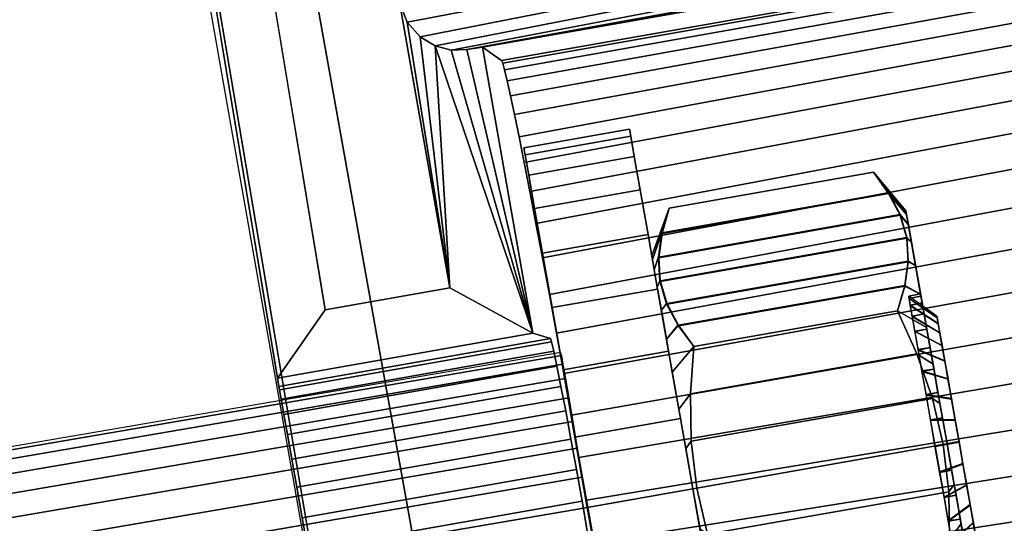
# Model space of a CAD drawing. Header units: inches. Extents: x 390 to 1835, y -266 to 136.
# Tile 646 of 656: x 1540.774 to 1541.784, y -9.616 to -9.099. Entities that reach past the tile are written whole.
import ezdxf
from ezdxf.enums import TextEntityAlignment as Align

# ---------------------------------------------------------------- set-up
doc = ezdxf.new("R2010")
doc.units = ezdxf.units.IN
doc.header["$LTSCALE"] = 0.95294
doc.header["$MEASUREMENT"] = 0
for name, color, linetype in [('A-FURN-3-PLANES-TABLE-LEG-BASE', 253, 'Continuous'), ('A-FURN-3-PLANES-TABLE-LEG-BASE-TRIM', 251, 'Continuous'), ('A-FURN-3-PLANES-TABLE-TOP-SURFACE-BOTTOM', 49, 'Continuous'), ('A-FURN-3-PLANES-TABLE-TOP-SURFACE-TOP', 33, 'Continuous'), ('A-FURN-HAWORTH-ATT', 251, 'Continuous')]:
    doc.layers.add(name, color=color, linetype=linetype)

# ---------------------------------------------------------------- blocks, each defined once
blk = doc.blocks.new('TARA-2460-JNC4-FLAT-3D-3')
at = {"layer": 'A-FURN-3-PLANES-TABLE-LEG-BASE'}
for points, invisible_edges in [([(6.4043, -5.7544, 7.0435), (6.8662, -7.8552, 6.0653), (6.0784, -3.4489, 3.7572), (5.9312, -2.9818, 5.2348)], 5), ([(6.8662, -7.8552, 6.0653), (6.8662, -7.8552, 6.0653), (6.0458, -3.5783, 3.8205), (6.0784, -3.4489, 3.7572)], 2), ([(5.9792, -3.6976, 3.8763), (5.9792, -3.6976, 3.8763), (6.0458, -3.5783, 3.8205), (6.8662, -7.8552, 6.0653)], 12), ([(6.8662, -7.8552, 6.0653), (6.8662, -7.8552, 6.0653), (5.8817, -3.7991, 3.9208), (5.9792, -3.6976, 3.8763)], 10), ([(5.7587, -3.875, 3.9505), (5.7587, -3.875, 3.9505), (5.8817, -3.7991, 3.9208), (6.8662, -7.8552, 6.0653)], 12), ([(5.618, -3.9177, 3.9619), (5.618, -3.9177, 3.9619), (5.7587, -3.875, 3.9505), (6.8662, -7.8552, 6.0653)], 12), ([(6.8662, -7.8552, 6.0653), (5.7572, -7.8406, 6.0467), (5.4709, -3.9222, 3.953), (5.618, -3.9177, 3.9619)], 11), ([(6.8662, -7.8552, 6.0653), (6.8662, -7.8552, 6.0653), (6.4043, -5.7544, 7.0435), (6.4134, -5.8107, 7.0905)], 10), ([(6.8662, -7.8552, 6.0653), (6.8662, -7.8552, 6.0653), (6.4134, -5.8107, 7.0905), (6.4196, -5.8547, 7.1497)], 10), ([(6.8662, -7.8552, 6.0653), (6.8662, -7.8552, 6.0653), (6.4196, -5.8547, 7.1497), (6.4225, -5.884, 7.2176)], 10), ([(6.8662, -7.8552, 6.0653), (6.8662, -7.8552, 6.0653), (6.4225, -5.884, 7.2176), (6.422, -5.8968, 7.2904)], 10), ([(6.8662, -7.8552, 6.0653), (6.422, -5.8968, 7.2904), (6.411, -5.9179, 7.6499), (6.7421, -7.7957, 8.539)], 5), ([(6.7318, -7.7372, 8.5113), (6.411, -5.9179, 7.6499), (6.4102, -5.9133, 26.4424), (6.7318, -7.7372, 26.4424)], 1)]:
    blk.add_3dface(points, dxfattribs=dict(at, invisible_edges=invisible_edges))
at = {"layer": 'A-FURN-3-PLANES-TABLE-LEG-BASE-TRIM'}
for points in [[(6.6419, -7.2147, 24.8105), (6.4099, -5.8176, 24.8105), (6.459, -5.7474, 24.75), (6.691, -7.1446, 24.75)], [(5.476, -5.9822, 26.4922), (6.4099, -5.8176, 26.4991), (6.7505, -7.8278, 26.4774), (5.8295, -7.9902, 26.4953)], [(6.819, -7.122, 24.75), (6.7672, -6.8285, 24.75), (6.775, -6.8491, 24.754)], [(6.775, -6.8491, 24.754), (6.7883, -6.8642, 24.7642), (6.819, -7.122, 24.75)], [(6.8038, -6.8734, 24.7778), (6.819, -7.122, 24.75), (6.7883, -6.8642, 24.7642)], [(6.904, -7.1685, 24.81), (6.8038, -6.8734, 24.7778), (6.8201, -6.8776, 24.7928)], [(6.904, -7.1685, 24.81), (6.819, -7.122, 24.75), (6.8038, -6.8734, 24.7778), (6.904, -7.1685, 24.81)], [(6.904, -7.1685, 24.81), (6.8201, -6.8776, 24.7928), (6.8364, -6.8772, 24.8086)], [(6.8364, -6.8772, 24.8086), (6.8523, -6.8747, 24.8245), (6.904, -7.1685, 24.81)], [(7.2871, -7.0429, 25.7134), (7.2537, -7.0031, 25.7134), (7.2693, -7.025, 25.7554), (7.2877, -7.0465, 25.7556)], [(7.2877, -7.0465, 25.6712), (7.2694, -7.0243, 25.6726), (7.2537, -7.0031, 25.7134), (7.2871, -7.0429, 25.7134)], [(7.2877, -7.0465, 25.7556), (7.2693, -7.025, 25.7554), (7.281, -7.0473, 25.797), (7.2896, -7.0573, 25.7966)], [(7.2896, -7.0573, 25.6303), (7.2811, -7.0466, 25.631), (7.2694, -7.0243, 25.6726), (7.2877, -7.0465, 25.6712)], [(7.0261, -7.0889, 25.7134), (7.0268, -7.0926, 25.7556), (7.0364, -7.0654, 25.7543), (7.0439, -7.0401, 25.7134)], [(7.0268, -7.0926, 25.6712), (7.0261, -7.0889, 25.7134), (7.0439, -7.0401, 25.7134), (7.0366, -7.065, 25.672)], [(7.2896, -7.0573, 25.7966), (7.281, -7.0473, 25.797), (7.2879, -7.0707, 25.839), (7.2928, -7.075, 25.8349)], [(7.2928, -7.075, 25.5919), (7.288, -7.07, 25.589), (7.2811, -7.0466, 25.631), (7.2896, -7.0573, 25.6303)], [(7.0287, -7.1034, 25.6303), (7.0268, -7.0926, 25.6712), (7.0366, -7.065, 25.672), (7.0332, -7.09, 25.6305)], [(7.0268, -7.0926, 25.7556), (7.0287, -7.1034, 25.7966), (7.033, -7.0903, 25.7958), (7.0364, -7.0654, 25.7543)], [(7.2928, -7.075, 25.8349), (7.2879, -7.0707, 25.839), (7.2895, -7.0951, 25.881), (7.297, -7.0989, 25.8696)], [(7.2895, -7.0944, 25.547), (7.288, -7.07, 25.589), (7.2928, -7.075, 25.5919), (7.297, -7.0989, 25.5572)], [(7.0332, -7.09, 25.6305), (7.0347, -7.1143, 25.5884), (7.0318, -7.121, 25.5919), (7.0287, -7.1034, 25.6303)], [(7.0287, -7.1034, 25.7966), (7.0318, -7.121, 25.8349), (7.0346, -7.1147, 25.8379), (7.033, -7.0903, 25.7958)], [(7.2861, -7.1193, 25.5054), (7.2895, -7.0944, 25.547), (7.297, -7.0989, 25.5572), (7.3022, -7.1284, 25.5273)], [(7.297, -7.0989, 25.8696), (7.2895, -7.0951, 25.881), (7.2861, -7.12, 25.9226), (7.3022, -7.1284, 25.8996)], [(7.0347, -7.1143, 25.5884), (7.0416, -7.1377, 25.5464), (7.036, -7.1449, 25.5572), (7.0318, -7.121, 25.5919)], [(7.0318, -7.121, 25.8349), (7.036, -7.1449, 25.8696), (7.0414, -7.1381, 25.8799), (7.0346, -7.1147, 25.8379)], [(6.904, -7.1685, 24.81), (6.6419, -7.2147, 24.8105), (6.691, -7.1446, 24.75), (6.819, -7.122, 24.75)], [(7.2786, -7.1453, 25.4634), (7.2861, -7.1193, 25.5054), (7.3022, -7.1284, 25.5273), (7.3082, -7.1626, 25.503)], [(7.3022, -7.1284, 25.8996), (7.2861, -7.12, 25.9226), (7.2786, -7.1453, 25.9634), (7.3082, -7.1626, 25.9239)], [(7.0416, -7.1377, 25.5464), (7.0533, -7.16, 25.5049), (7.0412, -7.1744, 25.5273), (7.036, -7.1449, 25.5572)], [(7.036, -7.1449, 25.8696), (7.0412, -7.1744, 25.8996), (7.0532, -7.1604, 25.9214), (7.0414, -7.1381, 25.8799)], [(7.3082, -7.1626, 25.9239), (7.2786, -7.1453, 25.9634), (7.2983, -7.1897, 25.9634), (7.3149, -7.2004, 25.9418)], [(7.2983, -7.1897, 25.4634), (7.2786, -7.1453, 25.4634), (7.3082, -7.1626, 25.503), (7.3149, -7.2004, 25.4851)], [(7.0533, -7.16, 25.5049), (7.0692, -7.1822, 25.4634), (7.0472, -7.2086, 25.503), (7.0412, -7.1744, 25.5273)], [(7.0412, -7.1744, 25.8996), (7.0472, -7.2086, 25.9239), (7.0692, -7.1822, 25.9634), (7.0532, -7.1604, 25.9214)], [(6.6419, -7.2147, 24.8105), (6.904, -7.1685, 24.81), (6.9222, -7.1739, 25.7815), (6.6433, -7.223, 25.7815)], [(7.0472, -7.2086, 25.9239), (7.0539, -7.2464, 25.9418), (7.0658, -7.2307, 25.9634), (7.0692, -7.1822, 25.9634)], [(7.0692, -7.1822, 25.4634), (7.0658, -7.2307, 25.4634), (7.0539, -7.2464, 25.4851), (7.0472, -7.2086, 25.503)], [(7.3149, -7.2004, 25.9418), (7.2983, -7.1897, 25.9634), (7.3142, -7.2356, 25.9634), (7.322, -7.2407, 25.9528)], [(7.3142, -7.2356, 25.4634), (7.2983, -7.1897, 25.4634), (7.3149, -7.2004, 25.4851), (7.322, -7.2407, 25.4741)], [(7.0539, -7.2464, 25.9418), (7.061, -7.2867, 25.9528), (7.0665, -7.2793, 25.9634), (7.0658, -7.2307, 25.9634)], [(7.0658, -7.2307, 25.4634), (7.0665, -7.2793, 25.4634), (7.061, -7.2867, 25.4741), (7.0539, -7.2464, 25.4851)], [(7.3293, -7.2822, 25.9564), (7.322, -7.2407, 25.9528), (7.3142, -7.2356, 25.9634), (7.3253, -7.2829, 25.9634)], [(7.3253, -7.2829, 25.4634), (7.3142, -7.2356, 25.4634), (7.322, -7.2407, 25.4741), (7.3293, -7.2822, 25.4704)], [(7.061, -7.2867, 25.9528), (7.0683, -7.3282, 25.9564), (7.0723, -7.3275, 25.9634), (7.0665, -7.2793, 25.9634)], [(7.0665, -7.2793, 25.4634), (7.0723, -7.3275, 25.4634), (7.0683, -7.3282, 25.4704), (7.061, -7.2867, 25.4741)], [(7.3366, -7.3238, 25.9528), (7.3293, -7.2822, 25.9564), (7.3253, -7.2829, 25.9634), (7.3311, -7.3312, 25.9634)], [(7.3311, -7.3312, 25.4634), (7.3253, -7.2829, 25.4634), (7.3293, -7.2822, 25.4704), (7.3366, -7.3238, 25.4741)], [(7.0683, -7.3282, 25.9564), (7.0757, -7.3698, 25.9528), (7.0834, -7.3748, 25.9634), (7.0723, -7.3275, 25.9634)], [(7.0723, -7.3275, 25.4634), (7.0834, -7.3748, 25.4634), (7.0757, -7.3698, 25.4741), (7.0683, -7.3282, 25.4704)], [(7.3437, -7.3641, 25.9418), (7.3366, -7.3238, 25.9528), (7.3311, -7.3312, 25.9634), (7.3319, -7.3798, 25.9634)], [(7.3319, -7.3798, 25.4634), (7.3311, -7.3312, 25.4634), (7.3366, -7.3238, 25.4741), (7.3437, -7.3641, 25.4851)]]:
    blk.add_3dface(points, dxfattribs=at)
for points, invisible_edges in [([(6.819, -7.122, 24.75), (6.691, -7.1446, 24.75), (6.459, -5.7474, 24.75), (6.7672, -6.8285, 24.75)], 4), ([(6.6433, -7.223, 25.7815), (6.4099, -5.8176, 26.4991), (6.4099, -5.8176, 24.8105), (6.6419, -7.2147, 24.8105)], 1), ([(6.6439, -7.2265, 25.8144), (6.4099, -5.8176, 26.4991), (6.6433, -7.223, 25.7815)], 3), ([(6.6457, -7.2362, 25.8461), (6.4099, -5.8176, 26.4991), (6.6439, -7.2265, 25.8144)], 3), ([(6.6484, -7.2518, 25.8752), (6.4099, -5.8176, 26.4991), (6.6457, -7.2362, 25.8461)], 3), ([(6.6521, -7.2726, 25.9007), (6.4099, -5.8176, 26.4991), (6.6484, -7.2518, 25.8752)], 3), ([(6.6565, -7.2979, 25.9217), (6.4099, -5.8176, 26.4991), (6.6521, -7.2726, 25.9007)], 3), ([(6.6616, -7.3267, 25.9372), (6.4099, -5.8176, 26.4991), (6.6565, -7.2979, 25.9217)], 3), ([(6.6671, -7.358, 25.9468), (6.4099, -5.8176, 26.4991), (6.6616, -7.3267, 25.9372)], 3), ([(6.6729, -7.3905, 25.95), (6.4099, -5.8176, 26.4991), (6.6671, -7.358, 25.9468)], 3), ([(6.7505, -7.8278, 26.4774), (6.4099, -5.8176, 26.4991), (6.6729, -7.3905, 25.95)], 10), ([(6.8718, -6.8884, 25.788), (6.9222, -7.1739, 25.7815), (6.904, -7.1685, 24.81), (6.8523, -6.8747, 24.8245)], 1), ([(6.9233, -7.1773, 25.8144), (6.9222, -7.1739, 25.7815), (6.8718, -6.8884, 25.788), (6.8731, -6.8911, 25.8326)], 10), ([(6.8731, -6.8911, 25.8326), (6.875, -6.8981, 25.8766), (6.9233, -7.1773, 25.8144)], 10), ([(6.9256, -7.1868, 25.8461), (6.9233, -7.1773, 25.8144), (6.875, -6.8981, 25.8766), (6.8778, -6.9093, 25.9198)], 10), ([(6.8778, -6.9093, 25.9198), (6.8812, -6.9246, 25.9616), (6.9256, -7.1868, 25.8461)], 10), ([(6.9288, -7.2023, 25.8752), (6.9256, -7.1868, 25.8461), (6.8812, -6.9246, 25.9616), (6.8852, -6.9437, 26.0017)], 10), ([(6.8852, -6.9437, 26.0017), (6.8899, -6.9667, 26.0397), (6.9288, -7.2023, 25.8752)], 10), ([(7.0045, -6.966, 25.6403), (7.0032, -6.9589, 25.7134), (7.0032, -6.9589, 25.7134), (7.0045, -6.966, 25.7866)], 8), ([(7.0045, -6.966, 25.6403), (7.0032, -6.9589, 25.7134), (7.0032, -6.9589, 25.7134), (7.0045, -6.966, 25.7866)], 8), ([(6.9329, -7.2231, 25.9007), (6.9288, -7.2023, 25.8752), (6.8899, -6.9667, 26.0397), (6.8952, -6.9931, 26.0753)], 10), ([(7.0082, -6.987, 25.5699), (7.0045, -6.966, 25.6403), (7.0045, -6.966, 25.7866), (7.0082, -6.987, 25.8569)], 10), ([(7.0082, -6.987, 25.5699), (7.0045, -6.966, 25.6403), (7.0045, -6.966, 25.7866), (7.0082, -6.987, 25.8569)], 10), ([(6.8949, -6.978, 25.7134), (6.8949, -6.978, 25.7134), (6.8961, -6.9851, 25.6403), (6.8961, -6.9851, 25.7866)], 4), ([(6.8949, -6.978, 25.7134), (6.8949, -6.978, 25.7134), (6.8961, -6.9851, 25.6403), (6.8961, -6.9851, 25.7866)], 4), ([(6.8952, -6.9931, 26.0753), (6.901, -7.0228, 26.1081), (6.9329, -7.2231, 25.9007)], 10), ([(6.8961, -6.9851, 25.7866), (6.8961, -6.9851, 25.6403), (6.8998, -7.0061, 25.5699), (6.8998, -7.0061, 25.8569)], 5), ([(6.8961, -6.9851, 25.7866), (6.8961, -6.9851, 25.6403), (6.8998, -7.0061, 25.5699), (6.8998, -7.0061, 25.8569)], 5), ([(7.0142, -7.0212, 25.5051), (7.0082, -6.987, 25.5699), (7.0082, -6.987, 25.8569), (7.0142, -7.0212, 25.9218)], 10), ([(7.0142, -7.0212, 25.5051), (7.0082, -6.987, 25.5699), (7.0082, -6.987, 25.8569), (7.0142, -7.0212, 25.9218)], 10), ([(6.8998, -7.0061, 25.8569), (6.8998, -7.0061, 25.5699), (6.9059, -7.0403, 25.5051), (6.9059, -7.0403, 25.9218)], 5), ([(6.8998, -7.0061, 25.8569), (6.8998, -7.0061, 25.5699), (6.9059, -7.0403, 25.5051), (6.9059, -7.0403, 25.9218)], 5), ([(6.9378, -7.2483, 25.9217), (6.9329, -7.2231, 25.9007), (6.901, -7.0228, 26.1081), (6.9073, -7.0556, 26.1378)], 10), ([(7.0223, -7.0671, 25.4483), (7.0142, -7.0212, 25.5051), (7.0142, -7.0212, 25.9218), (7.0223, -7.0671, 25.9786)], 10), ([(7.0223, -7.0671, 25.4483), (7.0142, -7.0212, 25.5051), (7.0142, -7.0212, 25.9218), (7.0223, -7.0671, 25.9786)], 10), ([(6.9059, -7.0403, 25.9218), (6.9059, -7.0403, 25.5051), (6.914, -7.0862, 25.4483), (6.914, -7.0862, 25.9786)], 5), ([(6.9059, -7.0403, 25.9218), (6.9059, -7.0403, 25.5051), (6.914, -7.0862, 25.4483), (6.914, -7.0862, 25.9786)], 5), ([(6.9378, -7.2483, 25.9217), (6.9073, -7.0556, 26.1378), (6.914, -7.091, 26.1641)], 9), ([(7.0321, -7.1231, 25.4016), (7.0223, -7.0671, 25.4483), (7.0223, -7.0671, 25.9786), (7.0321, -7.1231, 26.0252)], 10), ([(7.0321, -7.1231, 25.4016), (7.0223, -7.0671, 25.4483), (7.0223, -7.0671, 25.9786), (7.0321, -7.1231, 26.0252)], 10), ([(6.914, -7.0862, 25.9786), (6.914, -7.0862, 25.4483), (6.9238, -7.1422, 25.4016), (6.9238, -7.1422, 26.0252)], 5), ([(6.914, -7.0862, 25.9786), (6.914, -7.0862, 25.4483), (6.9238, -7.1422, 25.4016), (6.9238, -7.1422, 26.0252)], 5), ([(6.9431, -7.2771, 25.9372), (6.9378, -7.2483, 25.9217), (6.914, -7.091, 26.1641), (6.921, -7.1288, 26.1869)], 10), ([(7.0434, -7.1869, 25.367), (7.0321, -7.1231, 25.4016), (7.0321, -7.1231, 26.0252), (7.0434, -7.1869, 26.0599)], 10), ([(7.0434, -7.1869, 25.367), (7.0321, -7.1231, 25.4016), (7.0321, -7.1231, 26.0252), (7.0434, -7.1869, 26.0599)], 10), ([(6.9431, -7.2771, 25.9372), (6.921, -7.1288, 26.1869), (6.9284, -7.1685, 26.2057)], 9), ([(6.9238, -7.1422, 26.0252), (6.9238, -7.1422, 25.4016), (6.9351, -7.206, 25.367), (6.9351, -7.206, 26.0599)], 5), ([(6.9238, -7.1422, 26.0252), (6.9238, -7.1422, 25.4016), (6.9351, -7.206, 25.367), (6.9351, -7.206, 26.0599)], 5), ([(7.3188, -7.1508, 25.7137), (7.3192, -7.1528, 25.7365), (7.3192, -7.1527, 25.6909), (7.3188, -7.1508, 25.7137)], 2), ([(7.3192, -7.1528, 25.7365), (7.3202, -7.1587, 25.7586), (7.3202, -7.1585, 25.6688), (7.3192, -7.1527, 25.6909)], 10), ([(7.3202, -7.1587, 25.7586), (7.3219, -7.1682, 25.7793), (7.3218, -7.168, 25.6481), (7.3202, -7.1585, 25.6688)], 10), ([(6.9488, -7.3083, 25.9468), (6.9431, -7.2771, 25.9372), (6.9284, -7.1685, 26.2057), (6.9359, -7.2099, 26.2206)], 10), ([(7.3219, -7.1682, 25.7793), (7.3242, -7.1812, 25.798), (7.3241, -7.1809, 25.6293), (7.3218, -7.168, 25.6481)], 10), ([(7.0556, -7.2562, 25.3456), (7.0434, -7.1869, 25.367), (7.0434, -7.1869, 26.0599), (7.0556, -7.2562, 26.0812)], 10), ([(7.0556, -7.2562, 25.3456), (7.0434, -7.1869, 25.367), (7.0434, -7.1869, 26.0599), (7.0556, -7.2562, 26.0812)], 10), ([(7.3242, -7.1812, 25.798), (7.327, -7.1972, 25.8142), (7.3269, -7.1967, 25.6131), (7.3241, -7.1809, 25.6293)], 10), ([(7.327, -7.1972, 25.8142), (7.3303, -7.2157, 25.8272), (7.3302, -7.2152, 25.5999), (7.3269, -7.1967, 25.6131)], 10), ([(6.9351, -7.206, 26.0599), (6.9351, -7.206, 25.367), (6.9473, -7.2753, 25.3456), (6.9473, -7.2753, 26.0812)], 5), ([(6.9351, -7.206, 26.0599), (6.9351, -7.206, 25.367), (6.9473, -7.2753, 25.3456), (6.9473, -7.2753, 26.0812)], 5), ([(6.9488, -7.3083, 25.9468), (6.9359, -7.2099, 26.2206), (6.9436, -7.2526, 26.2314)], 9), ([(7.3303, -7.2157, 25.8272), (7.3339, -7.2361, 25.8369), (7.3338, -7.2356, 25.5902), (7.3302, -7.2152, 25.5999)], 10), ([(7.3339, -7.2361, 25.8369), (7.3377, -7.2579, 25.8427), (7.3376, -7.2573, 25.5842), (7.3338, -7.2356, 25.5902)], 10), ([(6.9546, -7.3408, 25.95), (6.9488, -7.3083, 25.9468), (6.9436, -7.2526, 26.2314), (6.9514, -7.2961, 26.2378)], 10), ([(7.0683, -7.3282, 25.3384), (7.0556, -7.2562, 25.3456), (7.0556, -7.2562, 26.0812), (7.0683, -7.3282, 26.0884)], 10), ([(7.0683, -7.3282, 25.3384), (7.0556, -7.2562, 25.3456), (7.0556, -7.2562, 26.0812), (7.0683, -7.3282, 26.0884)], 10), ([(7.3377, -7.2579, 25.8427), (7.3417, -7.2803, 25.8447), (7.3416, -7.2798, 25.5822), (7.3376, -7.2573, 25.5842)], 10), ([(6.9473, -7.2753, 26.0812), (6.9473, -7.2753, 25.3456), (6.96, -7.3473, 25.3384), (6.96, -7.3473, 26.0884)], 5), ([(6.9473, -7.2753, 26.0812), (6.9473, -7.2753, 25.3456), (6.96, -7.3473, 25.3384), (6.96, -7.3473, 26.0884)], 5), ([(7.3417, -7.2803, 25.8447), (7.3456, -7.3028, 25.8426), (7.3455, -7.3022, 25.5841), (7.3416, -7.2798, 25.5822)], 10), ([(6.9546, -7.3408, 25.95), (6.9514, -7.2961, 26.2378), (6.9592, -7.34, 26.24)], 9), ([(7.3456, -7.3028, 25.8426), (7.3495, -7.3245, 25.8367), (7.3494, -7.324, 25.59), (7.3455, -7.3022, 25.5841)], 10), ([(7.081, -7.4003, 25.3456), (7.0683, -7.3282, 25.3384), (7.0683, -7.3282, 26.0884), (7.081, -7.4003, 26.0812)], 10), ([(7.081, -7.4003, 25.3456), (7.0683, -7.3282, 25.3384), (7.0683, -7.3282, 26.0884), (7.081, -7.4003, 26.0812)], 10), ([(7.3495, -7.3245, 25.8367), (7.353, -7.3449, 25.827), (7.353, -7.3444, 25.5996), (7.3494, -7.324, 25.59)], 10), ([(6.9602, -7.3733, 25.9468), (6.9546, -7.3408, 25.95), (6.9592, -7.34, 26.24), (6.9669, -7.3839, 26.2378)], 10), ([(6.96, -7.3473, 26.0884), (6.96, -7.3473, 25.3384), (6.9727, -7.4194, 25.3456), (6.9727, -7.4194, 26.0812)], 5), ([(6.96, -7.3473, 26.0884), (6.96, -7.3473, 25.3384), (6.9727, -7.4194, 25.3456), (6.9727, -7.4194, 26.0812)], 5), ([(7.353, -7.3449, 25.827), (7.3563, -7.3633, 25.8138), (7.3562, -7.3629, 25.6127), (7.353, -7.3444, 25.5996)], 10), ([(7.3563, -7.3633, 25.8138), (7.3591, -7.3792, 25.7976), (7.359, -7.3789, 25.6289), (7.3562, -7.3629, 25.6127)], 10)]:
    blk.add_3dface(points, dxfattribs=dict(at, invisible_edges=invisible_edges))
at = {"layer": 'A-FURN-3-PLANES-TABLE-TOP-SURFACE-BOTTOM'}
blk.add_3dface([(0.04, -0.04, 27.75), (59.64, -0.04, 27.75), (59.64, -23.562, 27.75), (0.04, -23.562, 27.75)], dxfattribs=at)
at = {"layer": 'A-FURN-3-PLANES-TABLE-TOP-SURFACE-TOP'}
blk.add_3dface([(0.04, -23.562, 29), (59.64, -23.562, 29), (59.64, -0.04, 29), (0.04, -0.04, 29)], dxfattribs=at)
at = {"layer": 'A-FURN-HAWORTH-ATT', "flags": 1}
for tag, p in [('HAWMC', (0, -0.0001)), ('HAWPN', (0, -0.1667)), ('HAWSN', (0, -0.3334))]:
    blk.add_attdef(tag, text='', height=0.1, dxfattribs=at).set_placement(p, align=Align.TOP_CENTER)
at = {"layer": 'A-FURN-3-PLANES-TABLE-LEG-BASE-TRIM'}
mesh = blk.add_polymesh((2, 25), dxfattribs=at)
for k, corner in enumerate([(8.355, -7.5044, 26.2117), (8.3678, -7.4458, 26.2428), (8.3769, -7.384, 26.2687), (8.382, -7.3198, 26.2892), (8.3832, -7.2538, 26.3039), (8.3804, -7.1868, 26.3127), (8.3737, -7.1196, 26.3155), (8.3737, -7.1196, 26.3155), (8.3631, -7.0529, 26.3123), (8.3489, -6.9875, 26.3032), (8.331, -6.9241, 26.2881), (8.3098, -6.8633, 26.2673), (8.2854, -6.806, 26.2411), (8.2581, -6.7527, 26.2097), (8.2284, -6.704, 26.1734), (8.1963, -6.6606, 26.1327), (8.1625, -6.6227, 26.0881), (8.1271, -6.591, 26.04), (8.0907, -6.5658, 25.989), (8.0536, -6.5472, 25.9356), (8.0162, -6.5356, 25.8805), (7.979, -6.5311, 25.8242), (7.9424, -6.5337, 25.7674), (7.9068, -6.5434, 25.7108), (7.3747, -6.6207, 24.78), (8.9005, -7.1015, 27.2394), (8.9005, -7.1015, 27.2394), (8.9005, -7.1015, 27.2394), (8.9005, -7.1015, 27.2394), (8.9005, -7.1015, 27.2394), (8.9005, -7.1015, 27.2394), (8.9005, -7.1015, 27.2394), (8.6888, -5.8611, 27.25), (8.6888, -5.8611, 27.25), (8.6888, -5.8611, 27.25), (8.6888, -5.8611, 27.25), (8.6888, -5.8611, 27.25), (8.6888, -5.8611, 27.25), (8.6888, -5.8611, 27.25), (8.6888, -5.8611, 27.25), (8.6888, -5.8611, 27.25), (8.6888, -5.8611, 27.25), (8.6888, -5.8611, 27.25), (8.6888, -5.8611, 27.25), (8.6888, -5.8611, 27.25), (8.6888, -5.8611, 27.25), (8.6888, -5.8611, 27.25), (8.6888, -5.8611, 27.25), (8.6888, -5.8611, 27.25), (7.1949, -5.6011, 24.78)]):
    mesh.set_mesh_vertex(divmod(k, 25), corner)
mesh = blk.add_polymesh((9, 9), dxfattribs=at)
for k, corner in enumerate([(6.8952, -6.9931, 26.0753), (6.8899, -6.9667, 26.0397), (6.8852, -6.9437, 26.0017), (6.8812, -6.9246, 25.9616), (6.8778, -6.9093, 25.9198), (6.875, -6.8981, 25.8766), (6.8731, -6.8911, 25.8326), (6.8718, -6.8884, 25.788), (6.8523, -6.8747, 24.8245), (8.0229, -6.7817, 26.0599), (7.9912, -6.7621, 26.0241), (7.959, -6.7465, 25.9869), (7.9266, -6.7348, 25.9485), (7.8941, -6.7268, 25.9092), (7.8618, -6.7226, 25.8692), (7.8297, -6.722, 25.8287), (7.7981, -6.725, 25.788), (7.2384, -6.8064, 24.809), (8.0503, -6.7738, 26.0488), (8.0184, -6.7539, 26.0126), (7.986, -6.7381, 25.9748), (7.9533, -6.7262, 25.9357), (7.9206, -6.7183, 25.8958), (7.8881, -6.7141, 25.8551), (7.8558, -6.7138, 25.8139), (7.824, -6.7171, 25.7726), (7.269, -6.798, 24.8033), (8.0776, -6.7604, 26.0458), (8.0453, -6.7397, 26.0082), (8.0124, -6.7233, 25.9689), (7.9792, -6.7111, 25.9282), (7.946, -6.7031, 25.8864), (7.9129, -6.6992, 25.8439), (7.8801, -6.6993, 25.801), (7.8478, -6.7035, 25.7578), (7.2975, -6.7842, 24.7979), (8.1032, -6.7425, 26.049), (8.0704, -6.7206, 26.0095), (8.0369, -6.7032, 25.968), (8.003, -6.6904, 25.9249), (7.969, -6.6822, 25.8807), (7.9351, -6.6786, 25.8356), (7.9016, -6.6794, 25.79), (7.8688, -6.6847, 25.7443), (7.323, -6.7653, 24.7929), (8.1257, -6.721, 26.0566), (8.0923, -6.6974, 26.0148), (8.0581, -6.6788, 25.9708), (8.0234, -6.6653, 25.925), (7.9886, -6.6568, 25.8778), (7.9539, -6.6533, 25.8297), (7.9195, -6.6549, 25.7812), (7.8859, -6.6615, 25.7325), (7.3446, -6.7419, 24.7885), (8.1439, -6.6971, 26.0664), (8.1099, -6.6716, 26.0223), (8.075, -6.6515, 25.9758), (8.0395, -6.6369, 25.9272), (8.0038, -6.6279, 25.8772), (7.9682, -6.6246, 25.8261), (7.9331, -6.6268, 25.7746), (7.8987, -6.6346, 25.723), (7.3613, -6.7147, 24.7848), (8.1567, -6.6719, 26.0764), (8.1221, -6.6443, 26.0304), (8.0865, -6.6226, 25.9816), (8.0503, -6.6068, 25.9306), (8.0138, -6.5971, 25.878), (7.9775, -6.5937, 25.8244), (7.9416, -6.5964, 25.7702), (7.9066, -6.6053, 25.716), (7.3723, -6.6846, 24.7821), (8.1631, -6.6467, 26.0844), (8.1281, -6.617, 26.0369), (8.092, -6.5935, 25.9865), (8.0552, -6.5764, 25.9339), (8.0181, -6.5659, 25.8794), (7.9812, -6.562, 25.8239), (7.9448, -6.5649, 25.7679), (7.9093, -6.5745, 25.7119), (7.3768, -6.6528, 24.7804)]):
    mesh.set_mesh_vertex(divmod(k, 9), corner)
mesh = blk.add_polymesh((9, 7), dxfattribs=at)
for k, corner in enumerate([(6.8523, -6.8747, 24.8245), (6.8364, -6.8772, 24.8086), (6.8201, -6.8776, 24.7928), (6.8038, -6.8734, 24.7778), (6.7883, -6.8642, 24.7642), (6.775, -6.8491, 24.754), (6.7672, -6.8285, 24.75), (7.2384, -6.8064, 24.809), (7.238, -6.8041, 24.7936), (7.237, -6.7981, 24.7794), (7.2353, -6.7887, 24.7672), (7.2332, -6.7765, 24.7579), (7.2307, -6.7624, 24.752), (7.228, -6.7473, 24.75), (7.269, -6.798, 24.8033), (7.2677, -6.7959, 24.7886), (7.2648, -6.7902, 24.7755), (7.2608, -6.7813, 24.7646), (7.2563, -6.7698, 24.7565), (7.2519, -6.7564, 24.7516), (7.2483, -6.742, 24.75), (7.2975, -6.7842, 24.7979), (7.2953, -6.7823, 24.7841), (7.2908, -6.777, 24.7722), (7.2849, -6.7688, 24.7625), (7.2785, -6.7582, 24.7555), (7.2724, -6.7462, 24.7513), (7.2675, -6.7336, 24.75), (7.323, -6.7653, 24.7929), (7.3198, -6.7637, 24.7802), (7.3141, -6.7589, 24.7694), (7.3067, -6.7516, 24.7609), (7.2988, -6.7424, 24.7547), (7.2912, -6.7322, 24.7511), (7.2851, -6.722, 24.75), (7.3446, -6.7419, 24.7885), (7.3405, -6.7406, 24.777), (7.3338, -6.7365, 24.7673), (7.3255, -6.7303, 24.7596), (7.3165, -6.7228, 24.7542), (7.3077, -6.7149, 24.751), (7.3003, -6.7076, 24.75), (7.3613, -6.7147, 24.7848), (7.3564, -6.7138, 24.7744), (7.3491, -6.7106, 24.7657), (7.3402, -6.7059, 24.7588), (7.3306, -6.7003, 24.7538), (7.3211, -6.6949, 24.7509), (7.3124, -6.6905, 24.75), (7.3723, -6.6846, 24.7821), (7.3667, -6.6842, 24.7726), (7.3592, -6.6822, 24.7646), (7.3502, -6.6792, 24.7582), (7.3404, -6.6759, 24.7536), (7.3304, -6.673, 24.7509), (7.3208, -6.6713, 24.75), (7.3768, -6.6528, 24.7804), (7.371, -6.6531, 24.7716), (7.3634, -6.6525, 24.7641), (7.3546, -6.6516, 24.758), (7.3449, -6.6507, 24.7536), (7.3348, -6.6502, 24.7509), (7.3246, -6.6507, 24.75)]):
    mesh.set_mesh_vertex(divmod(k, 7), corner)
mesh = blk.add_polymesh((9, 9), dxfattribs=at)
for k, corner in enumerate([(6.9514, -7.2961, 26.2378), (6.9436, -7.2526, 26.2314), (6.9359, -7.2099, 26.2206), (6.9284, -7.1685, 26.2057), (6.921, -7.1288, 26.1869), (6.914, -7.091, 26.1641), (6.9073, -7.0556, 26.1378), (6.901, -7.0228, 26.1081), (6.8952, -6.9931, 26.0753), (8.2167, -7.0804, 26.2385), (8.2025, -7.0313, 26.2315), (8.1845, -6.9846, 26.2191), (8.163, -6.941, 26.2017), (8.1387, -6.9011, 26.1799), (8.1121, -6.8651, 26.1542), (8.0837, -6.8331, 26.1253), (8.0538, -6.8054, 26.0937), (8.0229, -6.7817, 26.0599), (8.2449, -7.0755, 26.229), (8.2306, -7.0261, 26.2219), (8.2125, -6.979, 26.2095), (8.191, -6.9351, 26.192), (8.1667, -6.8947, 26.17), (8.14, -6.8583, 26.1442), (8.1114, -6.8259, 26.115), (8.0814, -6.7978, 26.0831), (8.0503, -6.7738, 26.0488), (8.2727, -7.0709, 26.2308), (8.2585, -7.0204, 26.2235), (8.2404, -6.9723, 26.2108), (8.219, -6.9273, 26.193), (8.1946, -6.8857, 26.1706), (8.1679, -6.8481, 26.1442), (8.1392, -6.8146, 26.1142), (8.109, -6.7854, 26.0813), (8.0776, -6.7604, 26.0458), (8.2988, -7.0665, 26.241), (8.2846, -7.0146, 26.2334), (8.2667, -6.9648, 26.2203), (8.2453, -6.918, 26.202), (8.2211, -6.8747, 26.179), (8.1943, -6.8352, 26.1516), (8.1655, -6.7999, 26.1206), (8.135, -6.769, 26.0862), (8.1032, -6.7425, 26.049), (8.3217, -7.0627, 26.2567), (8.3077, -7.0086, 26.2488), (8.2899, -6.9567, 26.2352), (8.2687, -6.9076, 26.2163), (8.2446, -6.862, 26.1925), (8.2178, -6.8201, 26.1641), (8.1888, -6.7825, 26.1317), (8.158, -6.7494, 26.0957), (8.1257, -6.721, 26.0566), (8.3405, -7.0594, 26.2748), (8.3265, -7.0028, 26.2665), (8.3089, -6.9483, 26.2525), (8.2878, -6.8966, 26.233), (8.2637, -6.8482, 26.2083), (8.2369, -6.8036, 26.1789), (8.2078, -6.7633, 26.1452), (8.1767, -6.7277, 26.1075), (8.1439, -6.6971, 26.0664), (8.3542, -7.0567, 26.2923), (8.3402, -6.9973, 26.2837), (8.3226, -6.9399, 26.2692), (8.3016, -6.8852, 26.2491), (8.2775, -6.8338, 26.2237), (8.2507, -6.7863, 26.1933), (8.2213, -6.7432, 26.1584), (8.1899, -6.7049, 26.1193), (8.1567, -6.6719, 26.0764), (8.3619, -7.0545, 26.306), (8.3478, -6.9922, 26.297), (8.3302, -6.9317, 26.2821), (8.3091, -6.874, 26.2616), (8.285, -6.8196, 26.2357), (8.258, -6.7691, 26.2046), (8.2284, -6.7231, 26.1687), (8.1967, -6.6822, 26.1285), (8.1631, -6.6467, 26.0844)]):
    mesh.set_mesh_vertex(divmod(k, 9), corner)
mesh = blk.add_polymesh((33, 2), dxfattribs=at)
for k, corner in enumerate([(7.0251, -7.7166, 25.7134), (7.1334, -7.6975, 25.7134), (7.0239, -7.7095, 25.7866), (7.1322, -7.6904, 25.7866), (7.0202, -7.6885, 25.8569), (7.1285, -7.6694, 25.8569), (7.0141, -7.6544, 25.9218), (7.1225, -7.6353, 25.9218), (7.006, -7.6085, 25.9786), (7.1144, -7.5894, 25.9786), (6.9962, -7.5525, 26.0252), (7.1045, -7.5334, 26.0252), (6.9849, -7.4887, 26.0599), (7.0932, -7.4696, 26.0599), (6.9727, -7.4194, 26.0812), (7.081, -7.4003, 26.0812), (6.96, -7.3473, 26.0884), (7.0683, -7.3282, 26.0884), (6.9473, -7.2753, 26.0812), (7.0556, -7.2562, 26.0812), (6.9351, -7.206, 26.0599), (7.0434, -7.1869, 26.0599), (6.9238, -7.1422, 26.0252), (7.0321, -7.1231, 26.0252), (6.914, -7.0862, 25.9786), (7.0223, -7.0671, 25.9786), (6.9059, -7.0403, 25.9218), (7.0142, -7.0212, 25.9218), (6.8998, -7.0061, 25.8569), (7.0082, -6.987, 25.8569), (6.8961, -6.9851, 25.7866), (7.0045, -6.966, 25.7866), (6.8949, -6.978, 25.7134), (7.0032, -6.9589, 25.7134), (6.8961, -6.9851, 25.6403), (7.0045, -6.966, 25.6403), (6.8998, -7.0061, 25.5699), (7.0082, -6.987, 25.5699), (6.9059, -7.0403, 25.5051), (7.0142, -7.0212, 25.5051), (6.914, -7.0862, 25.4483), (7.0223, -7.0671, 25.4483), (6.9238, -7.1422, 25.4016), (7.0321, -7.1231, 25.4016), (6.9351, -7.206, 25.367), (7.0434, -7.1869, 25.367), (6.9473, -7.2753, 25.3456), (7.0556, -7.2562, 25.3456), (6.96, -7.3473, 25.3384), (7.0683, -7.3282, 25.3384), (6.9727, -7.4194, 25.3456), (7.081, -7.4003, 25.3456), (6.9849, -7.4887, 25.367), (7.0932, -7.4696, 25.367), (6.9962, -7.5525, 25.4016), (7.1045, -7.5334, 25.4016), (7.006, -7.6085, 25.4483), (7.1144, -7.5894, 25.4483), (7.0141, -7.6544, 25.5051), (7.1225, -7.6353, 25.5051), (7.0202, -7.6885, 25.5699), (7.1285, -7.6694, 25.5699), (7.0239, -7.7095, 25.6403), (7.1322, -7.6904, 25.6403), (7.0251, -7.7166, 25.7134), (7.1334, -7.6975, 25.7134)]):
    mesh.set_mesh_vertex(divmod(k, 2), corner)
mesh = blk.add_polymesh((2, 7), dxfattribs=at)
for k, corner in enumerate([(7.2786, -7.1453, 25.9634), (7.2861, -7.12, 25.9226), (7.2895, -7.0951, 25.881), (7.2879, -7.0707, 25.839), (7.281, -7.0473, 25.797), (7.2693, -7.025, 25.7554), (7.2537, -7.0031, 25.7134), (7.0692, -7.1822, 25.9634), (7.0535, -7.161, 25.9226), (7.0418, -7.1387, 25.881), (7.0349, -7.1153, 25.839), (7.0333, -7.091, 25.797), (7.0367, -7.066, 25.7554), (7.0439, -7.0401, 25.7134)]):
    mesh.set_mesh_vertex(divmod(k, 7), corner)
mesh = blk.add_polymesh((2, 7), dxfattribs=at)
for k, corner in enumerate([(7.2537, -7.0031, 25.7134), (7.2694, -7.0243, 25.6726), (7.2811, -7.0466, 25.631), (7.288, -7.07, 25.589), (7.2895, -7.0944, 25.547), (7.2861, -7.1193, 25.5054), (7.2786, -7.1453, 25.4634), (7.0439, -7.0401, 25.7134), (7.0368, -7.0653, 25.6726), (7.0334, -7.0903, 25.631), (7.035, -7.1146, 25.589), (7.0418, -7.138, 25.547), (7.0536, -7.1603, 25.5054), (7.0692, -7.1822, 25.4634)]):
    mesh.set_mesh_vertex(divmod(k, 7), corner)
mesh = blk.add_polymesh((2, 36), dxfattribs=dict(at, n_close=True))
for k, corner in enumerate([(7.2871, -7.0429, 25.7134), (7.2877, -7.0465, 25.7556), (7.2896, -7.0573, 25.7966), (7.2928, -7.075, 25.8349), (7.297, -7.0989, 25.8696), (7.3022, -7.1284, 25.8996), (7.3082, -7.1626, 25.9239), (7.3149, -7.2004, 25.9418), (7.322, -7.2407, 25.9528), (7.3293, -7.2822, 25.9564), (7.3366, -7.3238, 25.9528), (7.3437, -7.3641, 25.9418), (7.3504, -7.4019, 25.9239), (7.3564, -7.436, 25.8996), (7.3616, -7.4655, 25.8696), (7.3658, -7.4895, 25.8349), (7.369, -7.5071, 25.7966), (7.3709, -7.5179, 25.7556), (7.3715, -7.5215, 25.7134), (7.3709, -7.5179, 25.6712), (7.369, -7.5071, 25.6303), (7.3658, -7.4895, 25.5919), (7.3616, -7.4655, 25.5572), (7.3564, -7.436, 25.5273), (7.3504, -7.4019, 25.503), (7.3437, -7.3641, 25.4851), (7.3366, -7.3238, 25.4741), (7.3293, -7.2822, 25.4704), (7.322, -7.2407, 25.4741), (7.3149, -7.2004, 25.4851), (7.3082, -7.1626, 25.503), (7.3022, -7.1284, 25.5273), (7.297, -7.0989, 25.5572), (7.2928, -7.075, 25.5919), (7.2896, -7.0573, 25.6303), (7.2877, -7.0465, 25.6712), (7.3021, -7.1281, 25.7134), (7.3025, -7.1304, 25.7406), (7.3038, -7.1374, 25.767), (7.3058, -7.1487, 25.7917), (7.3085, -7.1642, 25.814), (7.3118, -7.1831, 25.8333), (7.3157, -7.2052, 25.849), (7.32, -7.2295, 25.8605), (7.3246, -7.2555, 25.8676), (7.3293, -7.2822, 25.8699), (7.334, -7.309, 25.8676), (7.3386, -7.3349, 25.8605), (7.3429, -7.3593, 25.849), (7.3468, -7.3813, 25.8333), (7.3501, -7.4003, 25.814), (7.3528, -7.4157, 25.7917), (7.3548, -7.427, 25.767), (7.3561, -7.434, 25.7406), (7.3565, -7.4363, 25.7134), (7.3561, -7.434, 25.6863), (7.3548, -7.427, 25.6599), (7.3528, -7.4157, 25.6352), (7.3501, -7.4003, 25.6128), (7.3468, -7.3813, 25.5936), (7.3429, -7.3593, 25.5779), (7.3386, -7.3349, 25.5664), (7.334, -7.309, 25.5593), (7.3293, -7.2822, 25.5569), (7.3246, -7.2555, 25.5593), (7.32, -7.2295, 25.5664), (7.3157, -7.2052, 25.5779), (7.3118, -7.1831, 25.5936), (7.3085, -7.1642, 25.6128), (7.3058, -7.1487, 25.6352), (7.3038, -7.1374, 25.6599), (7.3025, -7.1304, 25.6863)]):
    mesh.set_mesh_vertex(divmod(k, 36), corner)
mesh = blk.add_polymesh((9, 9), dxfattribs=at)
for k, corner in enumerate([(7.0077, -7.625, 26.1378), (7.0019, -7.5894, 26.1641), (6.9956, -7.5515, 26.1869), (6.9889, -7.5116, 26.2057), (6.9818, -7.4701, 26.2206), (6.9745, -7.4274, 26.2314), (6.9669, -7.3839, 26.2378), (6.9592, -7.34, 26.24), (6.9514, -7.2961, 26.2378), (8.1511, -7.4476, 26.1171), (8.1735, -7.4103, 26.1449), (8.1941, -7.3701, 26.1699), (8.2125, -7.3272, 26.1918), (8.2286, -7.2817, 26.2101), (8.2331, -7.2327, 26.2252), (8.2321, -7.1821, 26.2353), (8.2266, -7.131, 26.2398), (8.2167, -7.0804, 26.2385), (8.1816, -7.4459, 26.1065), (8.2037, -7.4082, 26.1347), (8.2239, -7.3675, 26.16), (8.2418, -7.3241, 26.1821), (8.2574, -7.2782, 26.2006), (8.2617, -7.2288, 26.2158), (8.2605, -7.1779, 26.2258), (8.2549, -7.1265, 26.2303), (8.2449, -7.0755, 26.229), (8.2138, -7.4503, 26.1061), (8.2352, -7.4113, 26.1353), (8.2546, -7.3694, 26.1614), (8.2715, -7.3246, 26.184), (8.2858, -7.2774, 26.2028), (8.2898, -7.227, 26.2179), (8.2885, -7.1751, 26.2279), (8.2828, -7.1227, 26.2322), (8.2727, -7.0709, 26.2308), (8.2457, -7.4603, 26.1135), (8.2663, -7.4194, 26.144), (8.2844, -7.3754, 26.1711), (8.2999, -7.3286, 26.1944), (8.3126, -7.2794, 26.2136), (8.3161, -7.2273, 26.2288), (8.3146, -7.1738, 26.2386), (8.3088, -7.1199, 26.2427), (8.2988, -7.0665, 26.241), (8.2753, -7.4751, 26.1262), (8.2949, -7.4317, 26.1582), (8.3118, -7.3851, 26.1865), (8.3257, -7.3358, 26.2106), (8.3364, -7.284, 26.2301), (8.3394, -7.2296, 26.2452), (8.3377, -7.1741, 26.2549), (8.3318, -7.1181, 26.2587), (8.3217, -7.0627, 26.2567), (8.301, -7.4936, 26.1416), (8.3195, -7.4474, 26.1751), (8.335, -7.3979, 26.2045), (8.3473, -7.3455, 26.2293), (8.3561, -7.2908, 26.2492), (8.3586, -7.2338, 26.2643), (8.3567, -7.1757, 26.2737), (8.3506, -7.1173, 26.2772), (8.3405, -7.0594, 26.2748), (8.3209, -7.5147, 26.1568), (8.3386, -7.4655, 26.1917), (8.3528, -7.4129, 26.222), (8.3636, -7.3573, 26.2474), (8.3707, -7.2993, 26.2677), (8.3727, -7.2395, 26.2826), (8.3705, -7.1785, 26.2918), (8.3643, -7.1174, 26.2951), (8.3542, -7.0567, 26.2923), (8.3339, -7.537, 26.1692), (8.3507, -7.4849, 26.2049), (8.3641, -7.4292, 26.2359), (8.3737, -7.3704, 26.2617), (8.3795, -7.3092, 26.2822), (8.3811, -7.2463, 26.297), (8.3786, -7.1824, 26.306), (8.3722, -7.1182, 26.309), (8.3619, -7.0545, 26.306)]):
    mesh.set_mesh_vertex(divmod(k, 9), corner)
mesh = blk.add_polymesh((2, 36), dxfattribs=dict(at, n_close=True))
for k, corner in enumerate([(7.3565, -7.4363, 25.7134), (7.3561, -7.434, 25.7406), (7.3548, -7.427, 25.767), (7.3528, -7.4157, 25.7917), (7.3501, -7.4003, 25.814), (7.3468, -7.3813, 25.8333), (7.3429, -7.3593, 25.849), (7.3386, -7.3349, 25.8605), (7.334, -7.309, 25.8676), (7.3293, -7.2822, 25.8699), (7.3246, -7.2555, 25.8676), (7.32, -7.2295, 25.8605), (7.3157, -7.2052, 25.849), (7.3118, -7.1831, 25.8333), (7.3085, -7.1642, 25.814), (7.3058, -7.1487, 25.7917), (7.3038, -7.1374, 25.767), (7.3025, -7.1304, 25.7406), (7.3021, -7.1281, 25.7134), (7.3025, -7.1304, 25.6863), (7.3038, -7.1374, 25.6599), (7.3058, -7.1487, 25.6352), (7.3085, -7.1642, 25.6128), (7.3118, -7.1831, 25.5936), (7.3157, -7.2052, 25.5779), (7.32, -7.2295, 25.5664), (7.3246, -7.2555, 25.5593), (7.3293, -7.2822, 25.5569), (7.334, -7.309, 25.5593), (7.3386, -7.3349, 25.5664), (7.3429, -7.3593, 25.5779), (7.3468, -7.3813, 25.5936), (7.3501, -7.4003, 25.6128), (7.3528, -7.4157, 25.6352), (7.3548, -7.427, 25.6599), (7.3561, -7.434, 25.6863), (7.3441, -7.4383, 25.7131), (7.3437, -7.436, 25.7402), (7.3425, -7.4291, 25.7666), (7.3405, -7.4178, 25.7913), (7.3378, -7.4025, 25.8136), (7.3345, -7.3835, 25.8329), (7.3306, -7.3616, 25.8486), (7.3263, -7.3373, 25.8602), (7.3218, -7.3114, 25.8673), (7.317, -7.2847, 25.8697), (7.3123, -7.258, 25.8674), (7.3078, -7.2321, 25.8604), (7.3035, -7.2077, 25.8489), (7.2996, -7.1857, 25.8334), (7.2962, -7.1667, 25.8141), (7.2935, -7.1513, 25.7919), (7.2915, -7.1399, 25.7672), (7.2903, -7.1329, 25.7409), (7.2899, -7.1305, 25.7138), (7.2903, -7.1328, 25.6866), (7.2915, -7.1397, 25.6603), (7.2935, -7.151, 25.6356), (7.2962, -7.1663, 25.6133), (7.2995, -7.1852, 25.594), (7.3034, -7.2072, 25.5783), (7.3077, -7.2314, 25.5667), (7.3122, -7.2573, 25.5596), (7.3169, -7.2841, 25.5572), (7.3216, -7.3108, 25.5595), (7.3262, -7.3367, 25.5665), (7.3305, -7.361, 25.578), (7.3344, -7.383, 25.5935), (7.3377, -7.402, 25.6127), (7.3405, -7.4175, 25.635), (7.3425, -7.4289, 25.6597), (7.3437, -7.4359, 25.686)]):
    mesh.set_mesh_vertex(divmod(k, 36), corner)
mesh = blk.add_polymesh((2, 36), dxfattribs=dict(at, n_close=True))
for k, corner in enumerate([(7.2899, -7.1305, 25.7138), (7.2903, -7.1329, 25.7409), (7.2915, -7.1399, 25.7672), (7.2935, -7.1513, 25.7919), (7.2962, -7.1667, 25.8141), (7.2996, -7.1857, 25.8334), (7.3035, -7.2077, 25.8489), (7.3078, -7.2321, 25.8604), (7.3123, -7.258, 25.8674), (7.317, -7.2847, 25.8697), (7.3218, -7.3114, 25.8673), (7.3263, -7.3373, 25.8602), (7.3306, -7.3616, 25.8486), (7.3345, -7.3835, 25.8329), (7.3378, -7.4025, 25.8136), (7.3405, -7.4178, 25.7913), (7.3425, -7.4291, 25.7666), (7.3437, -7.436, 25.7402), (7.3441, -7.4383, 25.7131), (7.3437, -7.4359, 25.686), (7.3425, -7.4289, 25.6597), (7.3405, -7.4175, 25.635), (7.3377, -7.402, 25.6127), (7.3344, -7.383, 25.5935), (7.3305, -7.361, 25.578), (7.3262, -7.3367, 25.5665), (7.3216, -7.3108, 25.5595), (7.3169, -7.2841, 25.5572), (7.3122, -7.2573, 25.5596), (7.3077, -7.2314, 25.5667), (7.3034, -7.2072, 25.5783), (7.2995, -7.1852, 25.594), (7.2962, -7.1663, 25.6133), (7.2935, -7.151, 25.6356), (7.2915, -7.1397, 25.6603), (7.2903, -7.1328, 25.6866), (7.3188, -7.1508, 25.7137), (7.3192, -7.1528, 25.7365), (7.3202, -7.1587, 25.7586), (7.3219, -7.1682, 25.7793), (7.3242, -7.1812, 25.798), (7.327, -7.1972, 25.8142), (7.3303, -7.2157, 25.8272), (7.3339, -7.2361, 25.8369), (7.3377, -7.2579, 25.8427), (7.3417, -7.2803, 25.8447), (7.3456, -7.3028, 25.8426), (7.3495, -7.3245, 25.8367), (7.353, -7.3449, 25.827), (7.3563, -7.3633, 25.8138), (7.3591, -7.3792, 25.7976), (7.3614, -7.3921, 25.7788), (7.363, -7.4016, 25.7581), (7.3641, -7.4074, 25.736), (7.3644, -7.4093, 25.7132), (7.364, -7.4073, 25.6904), (7.363, -7.4014, 25.6683), (7.3613, -7.3918, 25.6476), (7.359, -7.3789, 25.6289), (7.3562, -7.3629, 25.6127), (7.353, -7.3444, 25.5996), (7.3494, -7.324, 25.59), (7.3455, -7.3022, 25.5841), (7.3416, -7.2798, 25.5822), (7.3376, -7.2573, 25.5842), (7.3338, -7.2356, 25.5902), (7.3302, -7.2152, 25.5999), (7.3269, -7.1967, 25.6131), (7.3241, -7.1809, 25.6293), (7.3218, -7.168, 25.6481), (7.3202, -7.1585, 25.6688), (7.3192, -7.1527, 25.6909)]):
    mesh.set_mesh_vertex(divmod(k, 36), corner)
mesh = blk.add_polymesh((2, 7), dxfattribs=at)
for k, corner in enumerate([(7.3285, -7.4282, 25.9634), (7.3319, -7.3798, 25.9634), (7.3311, -7.3312, 25.9634), (7.3253, -7.2829, 25.9634), (7.3142, -7.2356, 25.9634), (7.2983, -7.1897, 25.9634), (7.2786, -7.1453, 25.9634), (7.1191, -7.4652, 25.9634), (7.0993, -7.4208, 25.9634), (7.0834, -7.3748, 25.9634), (7.0723, -7.3275, 25.9634), (7.0665, -7.2793, 25.9634), (7.0658, -7.2307, 25.9634), (7.0692, -7.1822, 25.9634)]):
    mesh.set_mesh_vertex(divmod(k, 7), corner)
mesh = blk.add_polymesh((2, 7), dxfattribs=at)
for k, corner in enumerate([(7.2786, -7.1453, 25.4634), (7.2983, -7.1897, 25.4634), (7.3142, -7.2356, 25.4634), (7.3253, -7.2829, 25.4634), (7.3311, -7.3312, 25.4634), (7.3319, -7.3798, 25.4634), (7.3285, -7.4282, 25.4634), (7.0692, -7.1822, 25.4634), (7.0658, -7.2307, 25.4634), (7.0665, -7.2793, 25.4634), (7.0723, -7.3275, 25.4634), (7.0834, -7.3748, 25.4634), (7.0993, -7.4208, 25.4634), (7.1191, -7.4652, 25.4634)]):
    mesh.set_mesh_vertex(divmod(k, 7), corner)
mesh = blk.add_polymesh((2, 17), dxfattribs=at)
for k, corner in enumerate([(6.9222, -7.1739, 25.7815), (6.9233, -7.1773, 25.8144), (6.9256, -7.1868, 25.8461), (6.9288, -7.2023, 25.8752), (6.9329, -7.2231, 25.9007), (6.9378, -7.2483, 25.9217), (6.9431, -7.2771, 25.9372), (6.9488, -7.3083, 25.9468), (6.9546, -7.3408, 25.95), (6.9602, -7.3733, 25.9468), (6.9656, -7.4046, 25.9372), (6.9704, -7.4334, 25.9217), (6.9745, -7.4588, 25.9007), (6.9777, -7.4797, 25.8752), (6.98, -7.4954, 25.8461), (6.9811, -7.5051, 25.8144), (6.9812, -7.5087, 25.7815), (6.6433, -7.223, 25.7815), (6.6439, -7.2265, 25.8144), (6.6457, -7.2362, 25.8461), (6.6484, -7.2518, 25.8752), (6.6521, -7.2726, 25.9007), (6.6565, -7.2979, 25.9217), (6.6616, -7.3267, 25.9372), (6.6671, -7.358, 25.9468), (6.6729, -7.3905, 25.95), (6.6786, -7.4229, 25.9468), (6.6841, -7.4542, 25.9372), (6.6892, -7.483, 25.9217), (6.6936, -7.5083, 25.9007), (6.6973, -7.5292, 25.8752), (6.7001, -7.5447, 25.8461), (6.7018, -7.5544, 25.8144), (6.7024, -7.5579, 25.7815)]):
    mesh.set_mesh_vertex(divmod(k, 17), corner)
mesh = blk.add_polymesh((2, 32), dxfattribs=dict(at, n_close=True))
for k, corner in enumerate([(5.7908, -7.384, 25.7134), (5.7914, -7.3871, 25.7449), (5.7929, -7.3961, 25.7752), (5.7954, -7.4108, 25.8031), (5.7988, -7.4306, 25.8275), (5.8029, -7.4547, 25.8476), (5.8077, -7.4822, 25.8625), (5.8128, -7.512, 25.8717), (5.8181, -7.543, 25.8748), (5.8234, -7.574, 25.8717), (5.8285, -7.6039, 25.8625), (5.8332, -7.6314, 25.8476), (5.8373, -7.6555, 25.8275), (5.8407, -7.6752, 25.8031), (5.8433, -7.6899, 25.7752), (5.8448, -7.699, 25.7449), (5.8453, -7.702, 25.7134), (5.8448, -7.699, 25.682), (5.8433, -7.6899, 25.6517), (5.8407, -7.6752, 25.6238), (5.8373, -7.6555, 25.5994), (5.8332, -7.6314, 25.5793), (5.8285, -7.6039, 25.5644), (5.8234, -7.574, 25.5552), (5.8181, -7.543, 25.5521), (5.8128, -7.512, 25.5552), (5.8077, -7.4822, 25.5644), (5.8029, -7.4547, 25.5793), (5.7988, -7.4306, 25.5994), (5.7954, -7.4108, 25.6238), (5.7929, -7.3961, 25.6517), (5.7914, -7.3871, 25.682), (6.9329, -7.1883, 25.7134), (6.9334, -7.1913, 25.7449), (6.935, -7.2004, 25.7752), (6.9375, -7.2151, 25.8031), (6.9409, -7.2349, 25.8275), (6.945, -7.259, 25.8476), (6.9497, -7.2865, 25.8625), (6.9548, -7.3163, 25.8717), (6.9602, -7.3473, 25.8748), (6.9655, -7.3783, 25.8717), (6.9706, -7.4082, 25.8625), (6.9753, -7.4356, 25.8476), (6.9794, -7.4597, 25.8275), (6.9828, -7.4795, 25.8031), (6.9853, -7.4942, 25.7752), (6.9869, -7.5033, 25.7449), (6.9874, -7.5063, 25.7134), (6.9869, -7.5033, 25.682), (6.9853, -7.4942, 25.6517), (6.9828, -7.4795, 25.6238), (6.9794, -7.4597, 25.5994), (6.9753, -7.4356, 25.5793), (6.9706, -7.4082, 25.5644), (6.9655, -7.3783, 25.5552), (6.9602, -7.3473, 25.5521), (6.9548, -7.3163, 25.5552), (6.9497, -7.2865, 25.5644), (6.945, -7.259, 25.5793), (6.9409, -7.2349, 25.5994), (6.9375, -7.2151, 25.6238), (6.935, -7.2004, 25.6517), (6.9334, -7.1913, 25.682)]):
    mesh.set_mesh_vertex(divmod(k, 32), corner)

msp = doc.modelspace()

# ---------------------------------------------------------------- block references
msp.add_blockref('TARA-2460-JNC4-FLAT-3D-3', (1534.3963, -2.2526))

doc.saveas('drawing.dxf')
